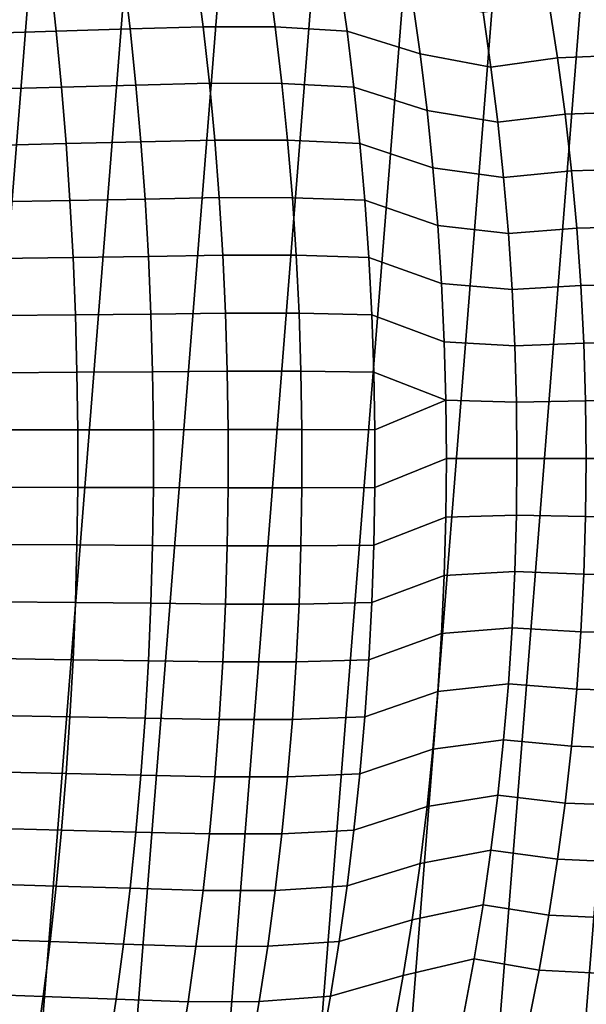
# Model space of a CAD drawing. Header units: metres. Extents: x -167 to 28, y -50 to 27.
# Tile 295 of 331: x 4 to 12, y -8 to 6. Entities that reach past the tile are written whole.
import ezdxf

# ---------------------------------------------------------------- set-up
doc = ezdxf.new("R2010")
doc.units = ezdxf.units.M
doc.layers.add('solid_12_065_011_XXX', color=7, linetype='CONTINUOUS')

msp = doc.modelspace()

# ---------------------------------------------------------------- linework, layer by layer
at = {"layer": 'solid_12_065_011_XXX'}
for points in [[(4.207098, 26.262609, 0.2), (0.022623, -26.597439, 0.2), (-1.392003, -26.561003, 0.2), (2.802653, 26.449375, 0.2)], [(5.599999, 26.00124, 0.2), (1.438912, -26.558498, 0.2), (0.022623, -26.597439, 0.2), (4.207098, 26.262609, 0.2)], [(6.976521, 25.666178, 0.2), (2.851502, -26.444155, 0.2), (1.438912, -26.558498, 0.2), (5.599999, 26.00124, 0.2)], [(8.333064, 25.258354, 0.2), (4.255505, -26.254814, 0.2), (2.851502, -26.444155, 0.2), (6.976521, 25.666178, 0.2)], [(9.666076, 24.778851, 0.2), (5.647253, -25.991018, 0.2), (4.255505, -26.254814, 0.2), (8.333064, 25.258354, 0.2)], [(10.971596, 24.229086, 0.2), (7.02309, -25.653473, 0.2), (5.647253, -25.991018, 0.2), (9.666076, 24.778851, 0.2)], [(12.24579, 23.610701, 0.2), (8.378925, -25.243179, 0.2), (7.02309, -25.653473, 0.2), (10.971596, 24.229086, 0.2)], [(13.485169, 22.925415, 0.2), (9.71078, -24.761368, 0.2), (8.378925, -25.243179, 0.2), (12.24579, 23.610701, 0.2)], [(14.686287, 22.175152, 0.2), (11.015003, -24.209381, 0.2), (9.71078, -24.761368, 0.2), (13.485169, 22.925415, 0.2)], [(15.845693, 21.362082, 0.2), (12.287968, -23.588774, 0.2), (11.015003, -24.209381, 0.2), (14.686287, 22.175152, 0.2)], [(4.403773, 7.103794, 149.636459), (3.310028, 7.067023, 150.110367), (3.392484, 6.254313, 150.316925), (4.49338, 6.287354, 149.844391)], [(5.483536, 7.140562, 149.132675), (4.403773, 7.103794, 149.636459), (4.49338, 6.287354, 149.844391), (5.58049, 6.320423, 149.341873)], [(6.548578, 7.17661, 148.59964), (5.483536, 7.140562, 149.132675), (5.58049, 6.320423, 149.341873), (6.653056, 6.352882, 148.809937)], [(7.714511, 6.351199, 148.256989), (7.603517, 7.174318, 148.047974), (6.548578, 7.17661, 148.59964), (6.653056, 6.352882, 148.809937)], [(7.603517, 7.174318, 148.047974), (7.714511, 6.351199, 148.256989), (8.768604, 6.286841, 147.689972), (8.653371, 7.101695, 147.486496)], [(8.653371, 7.101695, 147.486496), (8.768604, 6.286841, 147.689972), (9.843045, 5.95618, 147.153976), (9.725525, 6.785146, 146.958984)], [(9.725525, 6.785146, 146.958984), (9.843045, 5.95618, 147.153976), (10.884604, 5.759857, 146.557022), (10.768802, 6.562535, 146.37616)], [(10.884604, 5.759857, 146.557022), (11.863508, 5.89424, 145.862137), (11.735904, 6.714231, 145.674255), (10.768802, 6.562535, 146.37616)], [(11.863508, 5.89424, 145.862137), (12.835715, 5.935033, 145.160233), (12.699893, 6.759941, 144.971466), (11.735904, 6.714231, 145.674255)], [(4.49338, 6.287354, 149.844391), (3.392484, 6.254313, 150.316925), (3.464854, 5.434608, 150.498215), (4.572034, 5.463695, 150.026901)], [(5.58049, 6.320423, 149.341873), (4.49338, 6.287354, 149.844391), (4.572034, 5.463695, 150.026901), (5.6656, 5.49283, 149.525513)], [(6.653056, 6.352882, 148.809937), (5.58049, 6.320423, 149.341873), (5.6656, 5.49283, 149.525513), (6.744781, 5.521458, 148.994568)], [(7.811964, 5.520258, 148.440491), (7.714511, 6.351199, 148.256989), (6.653056, 6.352882, 148.809937), (6.744781, 5.521458, 148.994568)], [(7.714511, 6.351199, 148.256989), (7.811964, 5.520258, 148.440491), (8.869777, 5.464269, 147.868622), (8.768604, 6.286841, 147.689972)], [(8.768604, 6.286841, 147.689972), (8.869777, 5.464269, 147.868622), (9.945234, 5.119563, 147.323532), (9.843045, 5.95618, 147.153976)], [(9.843045, 5.95618, 147.153976), (9.945234, 5.119563, 147.323532), (10.98528, 4.950139, 146.714264), (10.884604, 5.759857, 146.557022)], [(10.98528, 4.950139, 146.714264), (11.974468, 5.066556, 146.025513), (11.863508, 5.89424, 145.862137), (10.884604, 5.759857, 146.557022)], [(11.974468, 5.066556, 146.025513), (12.953833, 5.102116, 145.324387), (12.835715, 5.935033, 145.160233), (11.863508, 5.89424, 145.862137)], [(6.744781, 5.521458, 148.994568), (5.6656, 5.49283, 149.525513), (5.738756, 4.658762, 149.68335), (6.823628, 4.683347, 149.153259)], [(7.895738, 4.682519, 148.598221), (7.811964, 5.520258, 148.440491), (6.744781, 5.521458, 148.994568), (6.823628, 4.683347, 149.153259)], [(7.811964, 5.520258, 148.440491), (7.895738, 4.682519, 148.598221), (8.956746, 4.63499, 148.022171), (8.869777, 5.464269, 147.868622)], [(4.572034, 5.463695, 150.026901), (3.464854, 5.434608, 150.498215), (3.527048, 4.608824, 150.654007), (4.639634, 4.633763, 150.183746)], [(5.6656, 5.49283, 149.525513), (4.572034, 5.463695, 150.026901), (4.639634, 4.633763, 150.183746), (5.738756, 4.658762, 149.68335)], [(8.869777, 5.464269, 147.868622), (8.956746, 4.63499, 148.022171), (10.031934, 4.276364, 147.467377), (9.945234, 5.119563, 147.323532)], [(9.945234, 5.119563, 147.323532), (10.031934, 4.276364, 147.467377), (11.070678, 4.134368, 146.847641), (10.98528, 4.950139, 146.714264)], [(12.068608, 4.232252, 146.164108), (13.054055, 4.262307, 145.463669), (12.953833, 5.102116, 145.324387), (11.974468, 5.066556, 146.025513)], [(11.070678, 4.134368, 146.847641), (12.068608, 4.232252, 146.164108), (11.974468, 5.066556, 146.025513), (10.98528, 4.950139, 146.714264)], [(5.738756, 4.658762, 149.68335), (4.639634, 4.633763, 150.183746), (4.696083, 3.798509, 150.314728), (5.799847, 3.819198, 149.815155)], [(6.823628, 4.683347, 149.153259), (5.738756, 4.658762, 149.68335), (5.799847, 3.819198, 149.815155), (6.889478, 3.839558, 149.285797)], [(7.965704, 3.83901, 148.72995), (7.895738, 4.682519, 148.598221), (6.823628, 4.683347, 149.153259), (6.889478, 3.839558, 149.285797)], [(7.895738, 4.682519, 148.598221), (7.965704, 3.83901, 148.72995), (9.029381, 3.800016, 148.150421), (8.956746, 4.63499, 148.022171)], [(4.639634, 4.633763, 150.183746), (3.527048, 4.608824, 150.654007), (3.578979, 3.777882, 150.784088), (4.696083, 3.798509, 150.314728)], [(8.956746, 4.63499, 148.022171), (9.029381, 3.800016, 148.150421), (10.103016, 3.42767, 147.585312), (10.031934, 4.276364, 147.467377)], [(10.031934, 4.276364, 147.467377), (10.103016, 3.42767, 147.585312), (11.140688, 3.313543, 146.95697), (11.070678, 4.134368, 146.847641)], [(11.140688, 3.313543, 146.95697), (12.145795, 3.392421, 146.27774), (12.068608, 4.232252, 146.164108), (11.070678, 4.134368, 146.847641)], [(12.145795, 3.392421, 146.27774), (13.136233, 3.416742, 145.577881), (13.054055, 4.262307, 145.463669), (12.068608, 4.232252, 146.164108)], [(4.696083, 3.798509, 150.314728), (3.578979, 3.777882, 150.784088), (3.620595, 2.942718, 150.888321), (4.74132, 2.958899, 150.419678)], [(5.799847, 3.819198, 149.815155), (4.696083, 3.798509, 150.314728), (4.74132, 2.958899, 150.419678), (5.848808, 2.975136, 149.920776)], [(6.889478, 3.839558, 149.285797), (5.799847, 3.819198, 149.815155), (5.848808, 2.975136, 149.920776), (6.942254, 2.991124, 149.392014)], [(8.021782, 2.990777, 148.835541), (7.965704, 3.83901, 148.72995), (6.889478, 3.839558, 149.285797), (6.942254, 2.991124, 149.392014)], [(7.965704, 3.83901, 148.72995), (8.021782, 2.990777, 148.835541), (9.087596, 2.960383, 148.253204), (9.029381, 3.800016, 148.150421)], [(9.029381, 3.800016, 148.150421), (9.087596, 2.960383, 148.253204), (10.158403, 2.574582, 147.6772), (10.103016, 3.42767, 147.585312)], [(10.103016, 3.42767, 147.585312), (10.158403, 2.574582, 147.6772), (11.195237, 2.488679, 147.04216), (11.140688, 3.313543, 146.95697)], [(11.195237, 2.488679, 147.04216), (12.20594, 2.548171, 146.366302), (12.145795, 3.392421, 146.27774), (11.140688, 3.313543, 146.95697)], [(12.20594, 2.548171, 146.366302), (13.200274, 2.566575, 145.66687), (13.136233, 3.416742, 145.577881), (12.145795, 3.392421, 146.27774)], [(4.74132, 2.958899, 150.419678), (3.620595, 2.942718, 150.888321), (3.651853, 2.104276, 150.966599), (4.7753, 2.115906, 150.49852)], [(5.848808, 2.975136, 149.920776), (4.74132, 2.958899, 150.419678), (4.7753, 2.115906, 150.49852), (5.885585, 2.127582, 150.000122)], [(6.942254, 2.991124, 149.392014), (5.848808, 2.975136, 149.920776), (5.885585, 2.127582, 150.000122), (6.981898, 2.139083, 149.471802)], [(8.063909, 2.138877, 148.914841), (8.021782, 2.990777, 148.835541), (6.942254, 2.991124, 149.392014), (6.981898, 2.139083, 149.471802)], [(8.021782, 2.990777, 148.835541), (8.063909, 2.138877, 148.914841), (9.131329, 2.117132, 148.330414), (9.087596, 2.960383, 148.253204)], [(9.087596, 2.960383, 148.253204), (9.131329, 2.117132, 148.330414), (10.198024, 1.718207, 147.74292), (10.158403, 2.574582, 147.6772)], [(10.158403, 2.574582, 147.6772), (10.198024, 1.718207, 147.74292), (11.234254, 1.660792, 147.103088), (11.195237, 2.488679, 147.04216)], [(11.234254, 1.660792, 147.103088), (12.248965, 1.700613, 146.429642), (12.20594, 2.548171, 146.366302), (11.195237, 2.488679, 147.04216)], [(12.248965, 1.700613, 146.429642), (13.246085, 1.71296, 145.73053), (13.200274, 2.566575, 145.66687), (12.20594, 2.548171, 146.366302)], [(4.7753, 2.115906, 150.49852), (3.651853, 2.104276, 150.966599), (3.67271, 1.263497, 151.018845), (4.797974, 1.270504, 150.551117)], [(5.885585, 2.127582, 150.000122), (4.7753, 2.115906, 150.49852), (4.797974, 1.270504, 150.551117), (5.910128, 1.27754, 150.053055)], [(6.981898, 2.139083, 149.471802), (5.885585, 2.127582, 150.000122), (5.910128, 1.27754, 150.053055), (7.008355, 1.284473, 149.52504)], [(8.092021, 1.284366, 148.967773), (8.063909, 2.138877, 148.914841), (6.981898, 2.139083, 149.471802), (7.008355, 1.284473, 149.52504)], [(8.063909, 2.138877, 148.914841), (8.092021, 1.284366, 148.967773), (9.160513, 1.271306, 148.381927), (9.131329, 2.117132, 148.330414)], [(9.131329, 2.117132, 148.330414), (9.160513, 1.271306, 148.381927), (10.221809, 0.859648, 147.782379), (10.198024, 1.718207, 147.74292)], [(10.198024, 1.718207, 147.74292), (10.221809, 0.859648, 147.782379), (11.257675, 0.830897, 147.139664), (11.234254, 1.660792, 147.103088)], [(11.257675, 0.830897, 147.139664), (12.274795, 0.850855, 146.467667), (12.248965, 1.700613, 146.429642), (11.234254, 1.660792, 147.103088)], [(12.274795, 0.850855, 146.467667), (13.273588, 0.857052, 145.768753), (13.246085, 1.71296, 145.73053), (12.248965, 1.700613, 146.429642)], [(4.797974, 1.270504, 150.551117), (3.67271, 1.263497, 151.018845), (3.683141, 0.421321, 151.044968), (4.809313, 0.423661, 150.577423)], [(5.910128, 1.27754, 150.053055), (4.797974, 1.270504, 150.551117), (4.809313, 0.423661, 150.577423), (5.9224, 0.426012, 150.079529)], [(7.008355, 1.284473, 149.52504), (5.910128, 1.27754, 150.053055), (5.9224, 0.426012, 150.079529), (7.021585, 0.428328, 149.551666)], [(8.10608, 0.428295, 148.994247), (8.092021, 1.284366, 148.967773), (7.008355, 1.284473, 149.52504), (7.021585, 0.428328, 149.551666)], [(8.092021, 1.284366, 148.967773), (8.10608, 0.428295, 148.994247), (9.175107, 0.42394, 148.4077), (9.160513, 1.271306, 148.381927)], [(9.160513, 1.271306, 148.381927), (9.175107, 0.42394, 148.4077), (10.221809, 0.859648, 147.782379)], [(9.175107, -0.42394, 148.4077), (10.229737, 0, 147.795532), (10.221809, 0.859648, 147.782379), (9.175107, 0.42394, 148.4077)], [(10.221809, 0.859648, 147.782379), (10.229737, 0, 147.795532), (11.265482, 0, 147.151855), (11.257675, 0.830897, 147.139664)], [(11.257675, 0.830897, 147.139664), (11.265482, 0, 147.151855), (12.283404, 0, 146.480331), (12.274795, 0.850855, 146.467667)], [(12.274795, 0.850855, 146.467667), (12.283404, 0, 146.480331), (13.282756, 0, 145.781494), (13.273588, 0.857052, 145.768753)], [(4.809313, -0.423661, 150.577423), (4.809313, 0.423661, 150.577423), (3.683141, 0.421321, 151.044968), (3.683141, -0.421321, 151.044968)], [(5.9224, -0.426012, 150.079529), (5.9224, 0.426012, 150.079529), (4.809313, 0.423661, 150.577423), (4.809313, -0.423661, 150.577423)], [(7.021585, -0.428328, 149.551666), (7.021585, 0.428328, 149.551666), (5.9224, 0.426012, 150.079529), (5.9224, -0.426012, 150.079529)], [(8.10608, -0.428295, 148.994247), (8.10608, 0.428295, 148.994247), (7.021585, 0.428328, 149.551666), (7.021585, -0.428328, 149.551666)], [(8.10608, 0.428295, 148.994247), (8.10608, -0.428295, 148.994247), (9.175107, -0.42394, 148.4077), (9.175107, 0.42394, 148.4077)], [(9.160513, -1.271306, 148.381927), (10.221809, -0.859648, 147.782379), (10.229737, 0, 147.795532), (9.175107, -0.42394, 148.4077)], [(10.229737, 0, 147.795532), (10.221809, -0.859648, 147.782379), (11.257675, -0.830897, 147.139664), (11.265482, 0, 147.151855)], [(11.265482, 0, 147.151855), (11.257675, -0.830897, 147.139664), (12.274795, -0.850855, 146.467667), (12.283404, 0, 146.480331)], [(12.283404, 0, 146.480331), (12.274795, -0.850855, 146.467667), (13.273588, -0.857053, 145.768753), (13.282756, 0, 145.781494)], [(4.797974, -1.270504, 150.551117), (4.809313, -0.423661, 150.577423), (3.683141, -0.421321, 151.044968), (3.67271, -1.263497, 151.018845)], [(5.910128, -1.27754, 150.053055), (5.9224, -0.426012, 150.079529), (4.809313, -0.423661, 150.577423), (4.797974, -1.270504, 150.551117)], [(7.008355, -1.284473, 149.52504), (7.021585, -0.428328, 149.551666), (5.9224, -0.426012, 150.079529), (5.910128, -1.27754, 150.053055)], [(8.10608, -0.428295, 148.994247), (7.021585, -0.428328, 149.551666), (7.008355, -1.284473, 149.52504), (8.092021, -1.284366, 148.967773)], [(8.092021, -1.284366, 148.967773), (9.160513, -1.271306, 148.381927), (9.175107, -0.42394, 148.4077), (8.10608, -0.428295, 148.994247)], [(9.131329, -2.117132, 148.330414), (10.198024, -1.718207, 147.74292), (10.221809, -0.859648, 147.782379), (9.160513, -1.271306, 148.381927)], [(10.198024, -1.718207, 147.74292), (11.234254, -1.660792, 147.103088), (11.257675, -0.830897, 147.139664), (10.221809, -0.859648, 147.782379)], [(11.257675, -0.830897, 147.139664), (11.234254, -1.660792, 147.103088), (12.248965, -1.700613, 146.429642), (12.274795, -0.850855, 146.467667)], [(12.274795, -0.850855, 146.467667), (12.248965, -1.700613, 146.429642), (13.246085, -1.71296, 145.73053), (13.273588, -0.857053, 145.768753)], [(4.7753, -2.115906, 150.49852), (4.797974, -1.270504, 150.551117), (3.67271, -1.263497, 151.018845), (3.651853, -2.104276, 150.966599)], [(5.885585, -2.127582, 150.000122), (5.910128, -1.27754, 150.053055), (4.797974, -1.270504, 150.551117), (4.7753, -2.115906, 150.49852)], [(6.981898, -2.139083, 149.471802), (7.008355, -1.284473, 149.52504), (5.910128, -1.27754, 150.053055), (5.885585, -2.127582, 150.000122)], [(8.092021, -1.284366, 148.967773), (7.008355, -1.284473, 149.52504), (6.981898, -2.139083, 149.471802), (8.063909, -2.138876, 148.914841)], [(8.063909, -2.138876, 148.914841), (9.131329, -2.117132, 148.330414), (9.160513, -1.271306, 148.381927), (8.092021, -1.284366, 148.967773)], [(9.087596, -2.960383, 148.253204), (10.158403, -2.574582, 147.6772), (10.198024, -1.718207, 147.74292), (9.131329, -2.117132, 148.330414)], [(10.158403, -2.574582, 147.6772), (11.195237, -2.488679, 147.04216), (11.234254, -1.660792, 147.103088), (10.198024, -1.718207, 147.74292)], [(11.234254, -1.660792, 147.103088), (11.195237, -2.488679, 147.04216), (12.20594, -2.548171, 146.366302), (12.248965, -1.700613, 146.429642)], [(12.248965, -1.700613, 146.429642), (12.20594, -2.548171, 146.366302), (13.200274, -2.566575, 145.66687), (13.246085, -1.71296, 145.73053)], [(4.74132, -2.958899, 150.419678), (4.7753, -2.115906, 150.49852), (3.651853, -2.104276, 150.966599), (3.620595, -2.942718, 150.888321)], [(5.848808, -2.975136, 149.920776), (5.885585, -2.127582, 150.000122), (4.7753, -2.115906, 150.49852), (4.74132, -2.958899, 150.419678)], [(6.942254, -2.991124, 149.392014), (6.981898, -2.139083, 149.471802), (5.885585, -2.127582, 150.000122), (5.848808, -2.975136, 149.920776)], [(8.063909, -2.138876, 148.914841), (6.981898, -2.139083, 149.471802), (6.942254, -2.991124, 149.392014), (8.021782, -2.990776, 148.835541)], [(8.021782, -2.990776, 148.835541), (9.087596, -2.960383, 148.253204), (9.131329, -2.117132, 148.330414), (8.063909, -2.138876, 148.914841)], [(9.029381, -3.800016, 148.150421), (10.103016, -3.42767, 147.585312), (10.158403, -2.574582, 147.6772), (9.087596, -2.960383, 148.253204)], [(10.103016, -3.42767, 147.585312), (11.140688, -3.313542, 146.95697), (11.195237, -2.488679, 147.04216), (10.158403, -2.574582, 147.6772)], [(11.195237, -2.488679, 147.04216), (11.140688, -3.313542, 146.95697), (12.145795, -3.392421, 146.27774), (12.20594, -2.548171, 146.366302)], [(12.20594, -2.548171, 146.366302), (12.145795, -3.392421, 146.27774), (13.136233, -3.416743, 145.577881), (13.200274, -2.566575, 145.66687)], [(4.696083, -3.798509, 150.314728), (4.74132, -2.958899, 150.419678), (3.620595, -2.942718, 150.888321), (3.578979, -3.777882, 150.784088)], [(5.799847, -3.819198, 149.815155), (5.848808, -2.975136, 149.920776), (4.74132, -2.958899, 150.419678), (4.696083, -3.798509, 150.314728)], [(6.889478, -3.839558, 149.285797), (6.942254, -2.991124, 149.392014), (5.848808, -2.975136, 149.920776), (5.799847, -3.819198, 149.815155)], [(8.021782, -2.990776, 148.835541), (6.942254, -2.991124, 149.392014), (6.889478, -3.839558, 149.285797), (7.965704, -3.839009, 148.72995)], [(7.965704, -3.839009, 148.72995), (9.029381, -3.800016, 148.150421), (9.087596, -2.960383, 148.253204), (8.021782, -2.990776, 148.835541)], [(10.031934, -4.276364, 147.467377), (11.070678, -4.134368, 146.847641), (11.140688, -3.313542, 146.95697), (10.103016, -3.42767, 147.585312)], [(11.140688, -3.313542, 146.95697), (11.070678, -4.134368, 146.847641), (12.068608, -4.232252, 146.164108), (12.145795, -3.392421, 146.27774)], [(8.956746, -4.63499, 148.022171), (10.031934, -4.276364, 147.467377), (10.103016, -3.42767, 147.585312), (9.029381, -3.800016, 148.150421)], [(12.145795, -3.392421, 146.27774), (12.068608, -4.232252, 146.164108), (13.054055, -4.262308, 145.463669), (13.136233, -3.416743, 145.577881)], [(4.639634, -4.633763, 150.183746), (4.696083, -3.798509, 150.314728), (3.578979, -3.777882, 150.784088), (3.527048, -4.608824, 150.654007)], [(5.738756, -4.658762, 149.68335), (5.799847, -3.819198, 149.815155), (4.696083, -3.798509, 150.314728), (4.639634, -4.633763, 150.183746)], [(6.823628, -4.683347, 149.153259), (6.889478, -3.839558, 149.285797), (5.799847, -3.819198, 149.815155), (5.738756, -4.658762, 149.68335)], [(7.965704, -3.839009, 148.72995), (6.889478, -3.839558, 149.285797), (6.823628, -4.683347, 149.153259), (7.895738, -4.682519, 148.598221)], [(7.895738, -4.682519, 148.598221), (8.956746, -4.63499, 148.022171), (9.029381, -3.800016, 148.150421), (7.965704, -3.839009, 148.72995)], [(9.945234, -5.119562, 147.323532), (10.98528, -4.950139, 146.714264), (11.070678, -4.134368, 146.847641), (10.031934, -4.276364, 147.467377)], [(11.070678, -4.134368, 146.847641), (10.98528, -4.950139, 146.714264), (11.974468, -5.066556, 146.025513), (12.068608, -4.232252, 146.164108)], [(8.869777, -5.464269, 147.868622), (9.945234, -5.119562, 147.323532), (10.031934, -4.276364, 147.467377), (8.956746, -4.63499, 148.022171)], [(12.068608, -4.232252, 146.164108), (11.974468, -5.066556, 146.025513), (12.953833, -5.102116, 145.324387), (13.054055, -4.262308, 145.463669)], [(4.572034, -5.463695, 150.026901), (4.639634, -4.633763, 150.183746), (3.527048, -4.608824, 150.654007), (3.464854, -5.434608, 150.498215)], [(5.6656, -5.49283, 149.525513), (5.738756, -4.658762, 149.68335), (4.639634, -4.633763, 150.183746), (4.572034, -5.463695, 150.026901)], [(7.811964, -5.520258, 148.440491), (8.869777, -5.464269, 147.868622), (8.956746, -4.63499, 148.022171), (7.895738, -4.682519, 148.598221)], [(6.744781, -5.521458, 148.994568), (6.823628, -4.683347, 149.153259), (5.738756, -4.658762, 149.68335), (5.6656, -5.49283, 149.525513)], [(7.895738, -4.682519, 148.598221), (6.823628, -4.683347, 149.153259), (6.744781, -5.521458, 148.994568), (7.811964, -5.520258, 148.440491)], [(9.843045, -5.95618, 147.153976), (10.884604, -5.759856, 146.557022), (10.98528, -4.950139, 146.714264), (9.945234, -5.119562, 147.323532)], [(10.98528, -4.950139, 146.714264), (10.884604, -5.759856, 146.557022), (11.863508, -5.89424, 145.862137), (11.974468, -5.066556, 146.025513)], [(11.974468, -5.066556, 146.025513), (11.863508, -5.89424, 145.862137), (12.835715, -5.935034, 145.160233), (12.953833, -5.102116, 145.324387)], [(8.768604, -6.286841, 147.689972), (9.843045, -5.95618, 147.153976), (9.945234, -5.119562, 147.323532), (8.869777, -5.464269, 147.868622)], [(4.49338, -6.287354, 149.844391), (4.572034, -5.463695, 150.026901), (3.464854, -5.434608, 150.498215), (3.392484, -6.254313, 150.316925)], [(5.58049, -6.320423, 149.341873), (5.6656, -5.49283, 149.525513), (4.572034, -5.463695, 150.026901), (4.49338, -6.287354, 149.844391)], [(6.653056, -6.352882, 148.809937), (6.744781, -5.521458, 148.994568), (5.6656, -5.49283, 149.525513), (5.58049, -6.320423, 149.341873)], [(7.714511, -6.351199, 148.256989), (8.768604, -6.286841, 147.689972), (8.869777, -5.464269, 147.868622), (7.811964, -5.520258, 148.440491)], [(7.811964, -5.520258, 148.440491), (6.744781, -5.521458, 148.994568), (6.653056, -6.352882, 148.809937), (7.714511, -6.351199, 148.256989)], [(9.725525, -6.785146, 146.958984), (10.768802, -6.562535, 146.37616), (10.884604, -5.759856, 146.557022), (9.843045, -5.95618, 147.153976)], [(10.884604, -5.759856, 146.557022), (10.768802, -6.562535, 146.37616), (11.735904, -6.714231, 145.674255), (11.863508, -5.89424, 145.862137)], [(11.863508, -5.89424, 145.862137), (11.735904, -6.714231, 145.674255), (12.699892, -6.759942, 144.971466), (12.835715, -5.935034, 145.160233)], [(8.653371, -7.101695, 147.486496), (9.725525, -6.785146, 146.958984), (9.843045, -5.95618, 147.153976), (8.768604, -6.286841, 147.689972)], [(4.403773, -7.103794, 149.636459), (4.49338, -6.287354, 149.844391), (3.392484, -6.254313, 150.316925), (3.310028, -7.067023, 150.110367)], [(5.483536, -7.140562, 149.132675), (5.58049, -6.320423, 149.341873), (4.49338, -6.287354, 149.844391), (4.403773, -7.103794, 149.636459)], [(6.548578, -7.17661, 148.59964), (6.653056, -6.352882, 148.809937), (5.58049, -6.320423, 149.341873), (5.483536, -7.140562, 149.132675)], [(7.714511, -6.351199, 148.256989), (6.653056, -6.352882, 148.809937), (6.548578, -7.17661, 148.59964), (7.603517, -7.174318, 148.047974)], [(7.603517, -7.174318, 148.047974), (8.653371, -7.101695, 147.486496), (8.768604, -6.286841, 147.689972), (7.714511, -6.351199, 148.256989)], [(9.592832, -7.60539, 146.7388), (10.638026, -7.357191, 146.17189), (10.768802, -6.562535, 146.37616), (9.725525, -6.785146, 146.958984)], [(10.768802, -6.562535, 146.37616), (10.638026, -7.357191, 146.17189), (11.59183, -7.525453, 145.462112), (11.735904, -6.714231, 145.674255)], [(8.52422, -7.907822, 147.258423), (9.592832, -7.60539, 146.7388), (9.725525, -6.785146, 146.958984), (8.653371, -7.101695, 147.486496)], [(11.735904, -6.714231, 145.674255), (11.59183, -7.525453, 145.462112), (12.546555, -7.575721, 144.758347), (12.699892, -6.759942, 144.971466)], [(4.303317, -7.912071, 149.403336), (4.403773, -7.103794, 149.636459), (3.310028, -7.067023, 150.110367), (3.217579, -7.87182, 149.878769)], [(5.374856, -7.952274, 148.898163), (5.483536, -7.140562, 149.132675), (4.403773, -7.103794, 149.636459), (4.303317, -7.912071, 149.403336)], [(6.431475, -7.991635, 148.363907), (6.548578, -7.17661, 148.59964), (5.483536, -7.140562, 149.132675), (5.374856, -7.952274, 148.898163)], [(7.603517, -7.174318, 148.047974), (6.548578, -7.17661, 148.59964), (6.431475, -7.991635, 148.363907), (7.479117, -7.988592, 147.813705)], [(7.479117, -7.988592, 147.813705), (8.52422, -7.907822, 147.258423), (8.653371, -7.101695, 147.486496), (7.603517, -7.174318, 148.047974)], [(9.445142, -8.415854, 146.493713), (10.492438, -8.142844, 145.944489), (10.638026, -7.357191, 146.17189), (9.592832, -7.60539, 146.7388)], [(10.638026, -7.357191, 146.17189), (10.492438, -8.142844, 145.944489), (11.431477, -8.326839, 145.225983), (11.59183, -7.525453, 145.462112)], [(11.59183, -7.525453, 145.462112), (11.431477, -8.326839, 145.225983), (12.375909, -8.381266, 144.521164), (12.546555, -7.575721, 144.758347)], [(8.381327, -8.704242, 147.006058), (9.445142, -8.415854, 146.493713), (9.592832, -7.60539, 146.7388), (8.52422, -7.907822, 147.258423)], [(4.19214, -8.711266, 149.145309), (4.303317, -7.912071, 149.403336), (3.217579, -7.87182, 149.878769), (3.115249, -8.66781, 149.622391)], [(5.254592, -8.754613, 148.638626), (5.374856, -7.952274, 148.898163), (4.303317, -7.912071, 149.403336), (4.19214, -8.711266, 149.145309)], [(6.301907, -8.796984, 148.103058), (6.431475, -7.991635, 148.363907), (5.374856, -7.952274, 148.898163), (5.254592, -8.754613, 148.638626)], [(7.341486, -8.79303, 147.554489), (8.381327, -8.704242, 147.006058), (8.52422, -7.907822, 147.258423), (7.479117, -7.988592, 147.813705)], [(7.479117, -7.988592, 147.813705), (6.431475, -7.991635, 148.363907), (6.301907, -8.796984, 148.103058), (7.341486, -8.79303, 147.554489)]]:
    msp.add_3dface(points, dxfattribs=at)

doc.saveas('drawing.dxf')
